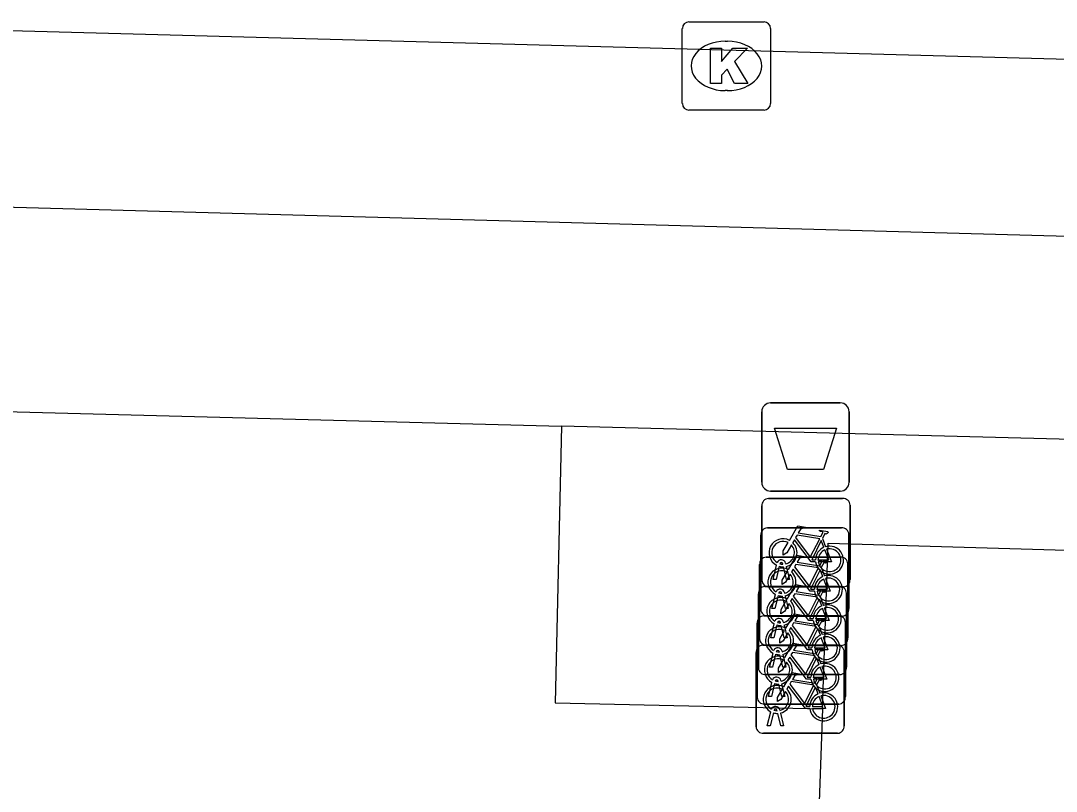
# Model space of a CAD drawing. Extents: x 162082 to 163393, y 388091 to 388632.
# Drawn here: x 162629.24 to 162640.99, y 388451.64 to 388460.38 of the extents above; entities that cross this region are included whole.
import ezdxf

# ---------------------------------------------------------------- set-up
doc = ezdxf.new("R2010")
doc.units = 0
for name, color, linetype in [('IMGEO_Afvalbak', 7, 'Continuous'), ('IMGEO_Fietsenrek', 7, 'Continuous'), ('IMGEO_Kolk', 7, 'Continuous'), ('IMGEO_Pand', 7, 'Continuous'), ('IMGEO_Rijbaan_lokaal_gesloten', 7, 'Continuous'), ('IMGEO_Voetpad_open', 7, 'Continuous')]:
    doc.layers.add(name, color=color, linetype=linetype)

msp = doc.modelspace()

# ---------------------------------------------------------------- linework, layer by layer
at = {"layer": 'IMGEO_Afvalbak'}
for p, q in [((162637.746, 388456.045), (162638.536, 388456.045)), ((162638.536, 388456.045), (162637.746, 388456.045)), ((162637.646, 388455.145), (162637.646, 388455.945)), ((162637.646, 388455.945), (162637.646, 388455.145)), ((162638.636, 388455.945), (162638.636, 388455.145)), ((162638.636, 388455.145), (162638.636, 388455.945)), ((162638.536, 388455.045), (162637.746, 388455.045)), ((162637.746, 388455.045), (162638.536, 388455.045))]:
    msp.add_line(p, q, dxfattribs=at)
msp.add_lwpolyline([(162637.789, 388455.759), (162638.493, 388455.759), (162638.344, 388455.289), (162637.938, 388455.289), (162637.789, 388455.759)], dxfattribs=at)
for centre, start, end in [((162637.746, 388455.945), 90, 180), ((162637.746, 388455.945), 90, 180), ((162638.536, 388455.945), 0, 90), ((162638.536, 388455.945), 360, 90), ((162637.746, 388455.145), 180, 270), ((162637.746, 388455.145), 180, 270), ((162638.536, 388455.145), 270, 0), ((162638.536, 388455.145), 270, 0)]:
    msp.add_arc(centre, 0.1, start, end, dxfattribs=at)
at = {"layer": 'IMGEO_Fietsenrek'}
for p, q in [((162637.722, 388454.96), (162638.563, 388454.96)), ((162638.563, 388454.96), (162637.722, 388454.96)), ((162637.647, 388454.035), (162637.647, 388454.876)), ((162637.647, 388454.876), (162637.647, 388454.035)), ((162638.647, 388454.885), (162638.647, 388454.044)), ((162638.647, 388454.044), (162638.647, 388454.885)), ((162637.709, 388454.628), (162638.55, 388454.628)), ((162638.55, 388454.628), (162637.709, 388454.628)), ((162637.634, 388453.703), (162637.634, 388454.544)), ((162637.634, 388454.544), (162637.634, 388453.703)), ((162638.334, 388454.509), (162638.37, 388454.414)), ((162638.634, 388454.553), (162638.634, 388453.712)), ((162638.634, 388453.712), (162638.634, 388454.553)), ((162637.621, 388453.37), (162637.621, 388454.211)), ((162637.621, 388454.211), (162637.621, 388453.37)), ((162637.696, 388454.295), (162638.537, 388454.295)), ((162638.537, 388454.295), (162637.696, 388454.295)), ((162637.885, 388454.216), (162637.884, 388454.22)), ((162637.916, 388454.227), (162637.917, 388454.22)), ((162638.621, 388454.22), (162638.621, 388453.379)), ((162638.621, 388453.379), (162638.621, 388454.22)), ((162637.774, 388454.044), (162637.813, 388454.204)), ((162637.843, 388454.192), (162637.808, 388454.044)), ((162637.926, 388454.044), (162637.892, 388454.186)), ((162637.924, 388454.19), (162637.959, 388454.044)), ((162638.321, 388454.177), (162638.357, 388454.082)), ((162637.808, 388454.044), (162637.774, 388454.044)), ((162637.959, 388454.044), (162637.926, 388454.044)), ((162637.607, 388453.038), (162637.607, 388453.879)), ((162637.607, 388453.879), (162637.607, 388453.038)), ((162637.682, 388453.963), (162638.523, 388453.963)), ((162638.523, 388453.963), (162637.682, 388453.963)), ((162638.572, 388453.96), (162637.731, 388453.96)), ((162637.731, 388453.96), (162638.572, 388453.96)), ((162637.761, 388453.712), (162637.8, 388453.872)), ((162637.83, 388453.86), (162637.795, 388453.712)), ((162637.872, 388453.884), (162637.871, 388453.888)), ((162637.903, 388453.895), (162637.904, 388453.888)), ((162637.911, 388453.858), (162637.946, 388453.712)), ((162638.607, 388453.888), (162638.607, 388453.047)), ((162638.607, 388453.047), (162638.607, 388453.888)), ((162637.913, 388453.712), (162637.879, 388453.854)), ((162638.308, 388453.844), (162638.344, 388453.749)), ((162637.669, 388453.63), (162638.51, 388453.63)), ((162638.51, 388453.63), (162637.669, 388453.63)), ((162638.559, 388453.628), (162637.718, 388453.628)), ((162637.718, 388453.628), (162638.559, 388453.628)), ((162637.795, 388453.712), (162637.761, 388453.712)), ((162637.946, 388453.712), (162637.913, 388453.712)), ((162637.594, 388452.705), (162637.594, 388453.546)), ((162637.594, 388453.546), (162637.594, 388452.705)), ((162637.748, 388453.379), (162637.787, 388453.539)), ((162637.817, 388453.527), (162637.782, 388453.379)), ((162637.859, 388453.551), (162637.858, 388453.555)), ((162637.9, 388453.379), (162637.866, 388453.521)), ((162637.89, 388453.562), (162637.891, 388453.555)), ((162637.898, 388453.525), (162637.933, 388453.379)), ((162638.294, 388453.512), (162638.33, 388453.417)), ((162638.594, 388453.555), (162638.594, 388452.714)), ((162638.594, 388452.714), (162638.594, 388453.555)), ((162637.656, 388453.298), (162638.497, 388453.298)), ((162638.497, 388453.298), (162637.656, 388453.298)), ((162638.546, 388453.295), (162637.705, 388453.295)), ((162637.705, 388453.295), (162638.546, 388453.295)), ((162637.782, 388453.379), (162637.748, 388453.379)), ((162637.933, 388453.379), (162637.9, 388453.379)), ((162637.581, 388452.373), (162637.581, 388453.214)), ((162637.581, 388453.214), (162637.581, 388452.373)), ((162637.734, 388453.047), (162637.773, 388453.207)), ((162637.803, 388453.195), (162637.768, 388453.047)), ((162637.845, 388453.219), (162637.844, 388453.223)), ((162637.886, 388453.047), (162637.852, 388453.189)), ((162637.876, 388453.23), (162637.877, 388453.223)), ((162637.884, 388453.193), (162637.919, 388453.047)), ((162638.281, 388453.179), (162638.317, 388453.084)), ((162638.581, 388453.223), (162638.581, 388452.382)), ((162638.581, 388452.382), (162638.581, 388453.223)), ((162637.768, 388453.047), (162637.734, 388453.047)), ((162637.919, 388453.047), (162637.886, 388453.047)), ((162638.532, 388452.963), (162637.691, 388452.963)), ((162637.691, 388452.963), (162638.532, 388452.963)), ((162637.721, 388452.714), (162637.76, 388452.874)), ((162637.79, 388452.862), (162637.755, 388452.714)), ((162637.832, 388452.886), (162637.831, 388452.89)), ((162637.873, 388452.714), (162637.839, 388452.856)), ((162637.863, 388452.897), (162637.864, 388452.89)), ((162637.871, 388452.86), (162637.906, 388452.714)), ((162638.268, 388452.847), (162638.304, 388452.752)), ((162637.755, 388452.714), (162637.721, 388452.714)), ((162637.906, 388452.714), (162637.873, 388452.714)), ((162638.519, 388452.63), (162637.678, 388452.63)), ((162637.678, 388452.63), (162638.519, 388452.63)), ((162637.85, 388452.565), (162637.851, 388452.558)), ((162637.708, 388452.382), (162637.747, 388452.542)), ((162637.777, 388452.53), (162637.742, 388452.382)), ((162637.819, 388452.554), (162637.818, 388452.558)), ((162637.86, 388452.382), (162637.826, 388452.524)), ((162637.858, 388452.528), (162637.893, 388452.382)), ((162637.742, 388452.382), (162637.708, 388452.382)), ((162637.893, 388452.382), (162637.86, 388452.382)), ((162638.506, 388452.298), (162637.665, 388452.298)), ((162637.665, 388452.298), (162638.506, 388452.298))]:
    msp.add_line(p, q, dxfattribs=at)
for points in [[(162637.96, 388454.486), (162638.055, 388454.65), (162638.141, 388454.636), (162638.143, 388454.627), (162638.087, 388454.616), (162638.06, 388454.571), (162638.316, 388454.53)], [(162638.316, 388454.53), (162638.341, 388454.579), (162638.335, 388454.583), (162638.312, 388454.587), (162638.3, 388454.594), (162638.299, 388454.597), (162638.301, 388454.602), (162638.396, 388454.587), (162638.398, 388454.577), (162638.388, 388454.564), (162638.376, 388454.558), (162638.362, 388454.564), (162638.334, 388454.509)], [(162637.981, 388454.434), (162637.929, 388454.344), (162637.889, 388454.319), (162637.89, 388454.366), (162637.945, 388454.46)], [(162638.256, 388454.242), (162638.206, 388454.242), (162638.015, 388454.493), (162637.996, 388454.461)], [(162638.303, 388454.505), (162638.046, 388454.546), (162638.029, 388454.517), (162638.196, 388454.297), (162638.303, 388454.505)], [(162638.351, 388454.407), (162638.321, 388454.484), (162638.212, 388454.266), (162638.255, 388454.266)], [(162638.285, 388454.266), (162638.405, 388454.265), (162638.361, 388454.379)], [(162638.381, 388454.386), (162638.436, 388454.241), (162638.286, 388454.241)], [(162637.947, 388454.154), (162638.042, 388454.318), (162638.128, 388454.304), (162638.13, 388454.295), (162638.074, 388454.284), (162638.047, 388454.239), (162638.303, 388454.198)], [(162638.29, 388454.173), (162638.033, 388454.214), (162638.016, 388454.185), (162638.183, 388453.965), (162638.29, 388454.173)], [(162638.303, 388454.198), (162638.328, 388454.247), (162638.322, 388454.251), (162638.299, 388454.255), (162638.287, 388454.262), (162638.286, 388454.265), (162638.288, 388454.27), (162638.383, 388454.255), (162638.385, 388454.245), (162638.375, 388454.232), (162638.363, 388454.226), (162638.349, 388454.232), (162638.321, 388454.177)], [(162637.968, 388454.102), (162637.916, 388454.012), (162637.876, 388453.987), (162637.877, 388454.034), (162637.932, 388454.128)], [(162638.243, 388453.91), (162638.193, 388453.91), (162638.002, 388454.161), (162637.983, 388454.129)], [(162638.338, 388454.075), (162638.308, 388454.152), (162638.199, 388453.934), (162638.242, 388453.934)], [(162637.934, 388453.821), (162638.029, 388453.985), (162638.115, 388453.971), (162638.117, 388453.962), (162638.061, 388453.951), (162638.034, 388453.906), (162638.29, 388453.865)], [(162638.272, 388453.934), (162638.392, 388453.933), (162638.348, 388454.047)], [(162638.368, 388454.054), (162638.423, 388453.909), (162638.273, 388453.909)], [(162638.277, 388453.84), (162638.02, 388453.881), (162638.003, 388453.852), (162638.17, 388453.632), (162638.277, 388453.84)], [(162638.29, 388453.865), (162638.315, 388453.914), (162638.309, 388453.918), (162638.286, 388453.922), (162638.274, 388453.929), (162638.273, 388453.932), (162638.275, 388453.937), (162638.37, 388453.922), (162638.372, 388453.912), (162638.362, 388453.899), (162638.35, 388453.893), (162638.336, 388453.899), (162638.308, 388453.844)], [(162637.955, 388453.769), (162637.903, 388453.679), (162637.863, 388453.654), (162637.864, 388453.701), (162637.919, 388453.795)], [(162638.23, 388453.577), (162638.18, 388453.577), (162637.989, 388453.828), (162637.97, 388453.796)], [(162638.325, 388453.742), (162638.295, 388453.819), (162638.186, 388453.601), (162638.229, 388453.601)], [(162637.92, 388453.489), (162638.015, 388453.653), (162638.101, 388453.639), (162638.103, 388453.63), (162638.047, 388453.619), (162638.02, 388453.574), (162638.276, 388453.533)], [(162638.259, 388453.601), (162638.379, 388453.6), (162638.335, 388453.714)], [(162638.355, 388453.721), (162638.41, 388453.576), (162638.26, 388453.576)], [(162638.263, 388453.508), (162638.006, 388453.549), (162637.989, 388453.52), (162638.156, 388453.3), (162638.263, 388453.508)], [(162638.276, 388453.533), (162638.301, 388453.582), (162638.295, 388453.586), (162638.272, 388453.59), (162638.26, 388453.597), (162638.259, 388453.6), (162638.261, 388453.605), (162638.356, 388453.59), (162638.358, 388453.58), (162638.348, 388453.567), (162638.336, 388453.561), (162638.322, 388453.567), (162638.294, 388453.512)], [(162637.941, 388453.437), (162637.889, 388453.347), (162637.849, 388453.322), (162637.85, 388453.369), (162637.905, 388453.463)], [(162638.216, 388453.245), (162638.166, 388453.245), (162637.975, 388453.496), (162637.956, 388453.464)], [(162638.311, 388453.41), (162638.281, 388453.487), (162638.172, 388453.269), (162638.215, 388453.269)], [(162638.341, 388453.389), (162638.396, 388453.244), (162638.246, 388453.244)], [(162637.907, 388453.156), (162638.002, 388453.32), (162638.088, 388453.306), (162638.09, 388453.297), (162638.034, 388453.286), (162638.007, 388453.241), (162638.263, 388453.2)], [(162638.245, 388453.269), (162638.365, 388453.268), (162638.321, 388453.382)], [(162638.263, 388453.2), (162638.288, 388453.249), (162638.282, 388453.253), (162638.259, 388453.257), (162638.247, 388453.264), (162638.246, 388453.267), (162638.248, 388453.272), (162638.343, 388453.257), (162638.345, 388453.247), (162638.335, 388453.234), (162638.323, 388453.228), (162638.309, 388453.234), (162638.281, 388453.179)], [(162638.203, 388452.912), (162638.153, 388452.912), (162637.962, 388453.163), (162637.943, 388453.131)], [(162638.25, 388453.175), (162637.993, 388453.216), (162637.976, 388453.187), (162638.143, 388452.967), (162638.25, 388453.175)], [(162638.298, 388453.077), (162638.268, 388453.154), (162638.159, 388452.936), (162638.202, 388452.936)], [(162637.928, 388453.104), (162637.876, 388453.014), (162637.836, 388452.989), (162637.837, 388453.036), (162637.892, 388453.13)], [(162638.232, 388452.936), (162638.352, 388452.935), (162638.308, 388453.049)], [(162638.328, 388453.056), (162638.383, 388452.911), (162638.233, 388452.911)], [(162637.894, 388452.824), (162637.989, 388452.988), (162638.075, 388452.974), (162638.077, 388452.965), (162638.021, 388452.954), (162637.994, 388452.909), (162638.25, 388452.868)], [(162638.25, 388452.868), (162638.275, 388452.917), (162638.269, 388452.921), (162638.246, 388452.925), (162638.234, 388452.932), (162638.233, 388452.935), (162638.235, 388452.94), (162638.33, 388452.925), (162638.332, 388452.915), (162638.322, 388452.902), (162638.31, 388452.896), (162638.296, 388452.902), (162638.268, 388452.847)], [(162638.19, 388452.58), (162638.14, 388452.58), (162637.949, 388452.831), (162637.93, 388452.799)], [(162638.237, 388452.843), (162637.98, 388452.884), (162637.963, 388452.855), (162638.13, 388452.635), (162638.237, 388452.843)], [(162638.285, 388452.745), (162638.255, 388452.822), (162638.146, 388452.604), (162638.189, 388452.604)], [(162637.915, 388452.772), (162637.863, 388452.682), (162637.823, 388452.657), (162637.824, 388452.704), (162637.879, 388452.798)], [(162638.219, 388452.604), (162638.339, 388452.603), (162638.295, 388452.717)], [(162638.315, 388452.724), (162638.37, 388452.579), (162638.22, 388452.579)]]:
    msp.add_lwpolyline(points, dxfattribs=at)
for centre, radius, start, end in [((162637.725, 388454.882), 0.0779, 92.4484, 184.2845), ((162637.725, 388454.882), 0.0779, 92.4484, 184.2845), ((162638.569, 388454.882), 0.0779, 2.4484, 94.2845), ((162638.569, 388454.882), 0.0779, 2.4484, 94.2845), ((162637.712, 388454.55), 0.0779, 92.4484, 184.2845), ((162637.712, 388454.55), 0.0779, 92.4484, 184.2845), ((162638.556, 388454.55), 0.0779, 2.4484, 94.2845), ((162638.556, 388454.55), 0.0779, 2.4484, 94.2845), ((162637.887, 388454.345), 0.159, 62.6766, 242.1369), ((162637.887, 388454.345), 0.129, 63.3192, 238.903), ((162637.887, 388454.345), 0.159, 283.5766, 46.6042), ((162637.887, 388454.345), 0.129, 283.6043, 43.4302), ((162638.414, 388454.261), 0.159, 113.3408, 178.3217), ((162638.414, 388454.261), 0.159, 187.0065, 105.7708), ((162638.414, 388454.261), 0.129, 113.923, 177.9556), ((162638.414, 388454.261), 0.129, 188.6715, 104.5883), ((162637.699, 388454.217), 0.0779, 92.4484, 184.2845), ((162637.699, 388454.217), 0.0779, 92.4484, 184.2845), ((162637.867, 388454.216), 0.0499, 12.8025, 158.6934), ((162637.867, 388454.216), 0.0174, 12.8025, 163.4502), ((162637.887, 388454.345), 0.129, 253.415, 269.0204), ((162638.543, 388454.217), 0.0779, 2.4484, 94.2845), ((162638.543, 388454.217), 0.0779, 2.4484, 94.2845), ((162637.874, 388454.013), 0.159, 62.6766, 242.1369), ((162637.874, 388454.013), 0.129, 63.3192, 238.903), ((162637.887, 388454.345), 0.159, 253.9967, 271.7867), ((162637.874, 388454.013), 0.129, 283.6043, 43.4302), ((162637.874, 388454.013), 0.159, 283.5766, 46.6042), ((162637.725, 388454.038), 0.0779, 182.4484, 274.2845), ((162637.725, 388454.038), 0.0779, 182.4484, 274.2845), ((162638.401, 388453.929), 0.159, 113.3408, 178.3217), ((162638.401, 388453.929), 0.159, 187.0065, 105.7708), ((162638.401, 388453.929), 0.129, 113.923, 177.9556), ((162638.401, 388453.929), 0.129, 188.6715, 104.5883), ((162638.569, 388454.038), 0.0779, 272.4484, 4.2845), ((162638.569, 388454.038), 0.0779, 272.4484, 4.2845), ((162637.685, 388453.885), 0.0779, 92.4484, 184.2845), ((162637.685, 388453.885), 0.0779, 92.4484, 184.2845), ((162637.854, 388453.884), 0.0499, 12.8025, 158.6934), ((162637.874, 388454.013), 0.159, 253.9967, 271.7867), ((162637.854, 388453.884), 0.0174, 12.8025, 163.4502), ((162637.874, 388454.013), 0.129, 253.415, 269.0204), ((162638.529, 388453.885), 0.0779, 2.4484, 94.2845), ((162638.529, 388453.885), 0.0779, 2.4484, 94.2845), ((162637.861, 388453.68), 0.159, 62.6766, 242.1369), ((162637.861, 388453.68), 0.129, 63.3192, 238.903), ((162637.861, 388453.68), 0.129, 283.6043, 43.4302), ((162637.861, 388453.68), 0.159, 283.5766, 46.6042), ((162638.388, 388453.596), 0.159, 113.3408, 178.3217), ((162638.388, 388453.596), 0.159, 187.0065, 105.7708), ((162637.672, 388453.552), 0.0779, 92.4484, 184.2845), ((162637.672, 388453.552), 0.0779, 92.4484, 184.2845), ((162637.712, 388453.706), 0.0779, 182.4484, 274.2845), ((162637.712, 388453.706), 0.0779, 182.4484, 274.2845), ((162638.388, 388453.596), 0.129, 113.923, 177.9556), ((162638.388, 388453.596), 0.129, 188.6715, 104.5883), ((162638.516, 388453.552), 0.0779, 2.4484, 94.2845), ((162638.516, 388453.552), 0.0779, 2.4484, 94.2845), ((162638.556, 388453.706), 0.0779, 272.4484, 4.2845), ((162638.556, 388453.706), 0.0779, 272.4484, 4.2845), ((162637.847, 388453.348), 0.159, 62.6766, 242.1369), ((162637.841, 388453.551), 0.0499, 12.8025, 158.6934), ((162637.861, 388453.68), 0.159, 253.9967, 271.7867), ((162637.841, 388453.551), 0.0174, 12.8025, 163.4502), ((162637.861, 388453.68), 0.129, 253.415, 269.0204), ((162637.847, 388453.348), 0.129, 63.3192, 238.903), ((162637.847, 388453.348), 0.129, 283.6043, 43.4302), ((162637.847, 388453.348), 0.159, 283.5766, 46.6042), ((162638.374, 388453.264), 0.159, 113.3408, 178.3217), ((162638.374, 388453.264), 0.159, 187.0065, 105.7708), ((162638.374, 388453.264), 0.129, 188.6715, 104.5883), ((162637.659, 388453.22), 0.0779, 92.4484, 184.2845), ((162637.659, 388453.22), 0.0779, 92.4484, 184.2845), ((162637.699, 388453.373), 0.0779, 182.4484, 274.2845), ((162637.699, 388453.373), 0.0779, 182.4484, 274.2845), ((162637.827, 388453.219), 0.0499, 12.8025, 158.6934), ((162638.374, 388453.264), 0.129, 113.923, 177.9556), ((162638.503, 388453.22), 0.0779, 2.4484, 94.2845), ((162638.503, 388453.22), 0.0779, 2.4484, 94.2845), ((162638.543, 388453.373), 0.0779, 272.4484, 4.2845), ((162638.543, 388453.373), 0.0779, 272.4484, 4.2845), ((162637.834, 388453.015), 0.159, 62.6766, 242.1369), ((162637.847, 388453.348), 0.159, 253.9967, 271.7867), ((162637.827, 388453.219), 0.0174, 12.8025, 163.4502), ((162637.847, 388453.348), 0.129, 253.415, 269.0204), ((162637.685, 388453.041), 0.0779, 182.4484, 274.2845), ((162637.685, 388453.041), 0.0779, 182.4484, 274.2845), ((162637.834, 388453.015), 0.129, 63.3192, 238.903), ((162637.834, 388453.015), 0.129, 283.6043, 43.4302), ((162637.834, 388453.015), 0.159, 283.5766, 46.6042), ((162638.361, 388452.931), 0.159, 113.3408, 178.3217), ((162638.361, 388452.931), 0.159, 187.0065, 105.7708), ((162638.361, 388452.931), 0.129, 113.923, 177.9556), ((162638.361, 388452.931), 0.129, 188.6715, 104.5883), ((162638.529, 388453.041), 0.0779, 272.4484, 4.2845), ((162638.529, 388453.041), 0.0779, 272.4484, 4.2845), ((162637.814, 388452.886), 0.0499, 12.8025, 158.6934), ((162637.821, 388452.683), 0.159, 62.6766, 242.1369), ((162637.821, 388452.683), 0.129, 63.3192, 238.903), ((162637.834, 388453.015), 0.159, 253.9967, 271.7867), ((162637.814, 388452.886), 0.0174, 12.8025, 163.4502), ((162637.834, 388453.015), 0.129, 253.415, 269.0204), ((162637.672, 388452.708), 0.0779, 182.4484, 274.2845), ((162637.672, 388452.708), 0.0779, 182.4484, 274.2845), ((162637.821, 388452.683), 0.129, 283.6043, 43.4302), ((162637.821, 388452.683), 0.159, 283.5766, 46.6042), ((162638.348, 388452.599), 0.159, 113.3408, 178.3217), ((162638.348, 388452.599), 0.159, 187.0065, 105.7708), ((162638.348, 388452.599), 0.129, 113.923, 177.9556), ((162638.348, 388452.599), 0.129, 188.6715, 104.5883), ((162638.516, 388452.708), 0.0779, 272.4484, 4.2845), ((162638.516, 388452.708), 0.0779, 272.4484, 4.2845), ((162637.801, 388452.554), 0.0499, 12.8025, 158.6934), ((162637.801, 388452.554), 0.0174, 12.8025, 163.4502), ((162637.821, 388452.683), 0.159, 253.9967, 271.7867), ((162637.821, 388452.683), 0.129, 253.415, 269.0204), ((162637.659, 388452.376), 0.0779, 182.4484, 274.2845), ((162637.659, 388452.376), 0.0779, 182.4484, 274.2845), ((162638.503, 388452.376), 0.0779, 272.4484, 4.2845), ((162638.503, 388452.376), 0.0779, 272.4484, 4.2845)]:
    msp.add_arc(centre, radius, start, end, dxfattribs=at)
at = {"layer": 'IMGEO_Kolk'}
for p, q in [((162636.819, 388460.366), (162637.671, 388460.366)), ((162636.744, 388459.44), (162636.744, 388460.292)), ((162637.745, 388460.292), (162637.745, 388459.44)), ((162637.232, 388460.146), (162637.257, 388460.146)), ((162637.255, 388459.586), (162637.23, 388459.586)), ((162637.671, 388459.366), (162636.819, 388459.366))]:
    msp.add_line(p, q, dxfattribs=at)
for points in [[(162636.819, 388460.366), (162637.671, 388460.366)], [(162636.744, 388459.44), (162636.744, 388460.292)], [(162637.745, 388460.292), (162637.745, 388459.44)], [(162637.065, 388460.066), (162637.188, 388460.066), (162637.188, 388459.915), (162637.318, 388460.066), (162637.482, 388460.066), (162637.336, 388459.915), (162637.489, 388459.666), (162637.337, 388459.666), (162637.252, 388459.83), (162637.188, 388459.763), (162637.188, 388459.666), (162637.065, 388459.666), (162637.065, 388460.066)], [(162637.671, 388459.366), (162636.819, 388459.366)]]:
    msp.add_lwpolyline(points, dxfattribs=at)
for centre, start, end in [((162636.821, 388460.29), 91.552, 178.448), ((162636.821, 388460.29), 91.552, 178.448), ((162637.669, 388460.29), 1.552, 88.448), ((162637.669, 388460.29), 1.552, 88.448), ((162636.821, 388459.442), 181.552, 268.448), ((162636.821, 388459.442), 181.552, 268.448), ((162637.669, 388459.442), 271.552, 358.448), ((162637.669, 388459.442), 271.552, 358.448)]:
    msp.add_arc(centre, 0.0765, start, end, dxfattribs=at)
for centre, major_axis, ratio, start_param, end_param in [((162637.231, 388459.866), (-0.387, 0.002), 0.722429, 4.712389, 7.853982), ((162637.256, 388459.866), (-0.39, 0.002), 0.717154, 1.570796, 4.712389)]:
    msp.add_ellipse(centre, major_axis=major_axis, ratio=ratio, start_param=start_param, end_param=end_param, dxfattribs=at)
at = {"layer": 'IMGEO_Pand'}
for points in [[(162638.334, 388452.575), (162638.399, 388454.456), (162647.796, 388454.178), (162647.666, 388450.297), (162647.662, 388450.178), (162648.748, 388450.142), (162648.72, 388448.068), (162647.668, 388448.099), (162647.653, 388447.498)], [(162638.334, 388452.575), (162638.283, 388451.097), (162637.508, 388451.108)]]:
    msp.add_lwpolyline(points, dxfattribs=at)
at = {"layer": 'IMGEO_Rijbaan_lokaal_gesloten'}
msp.add_lwpolyline([(162625.068, 388460.379), (162645.033, 388459.838)], dxfattribs=at)
at = {"layer": 'IMGEO_Voetpad_open'}
for points in [[(162627.101, 388458.323), (162643.045, 388457.883)], [(162621.295, 388456.151), (162635.375, 388455.782)], [(162635.375, 388455.782), (162635.301, 388452.645), (162638.334, 388452.575)], [(162649.85, 388455.402), (162635.375, 388455.782)]]:
    msp.add_lwpolyline(points, dxfattribs=at)

doc.saveas('drawing.dxf')
